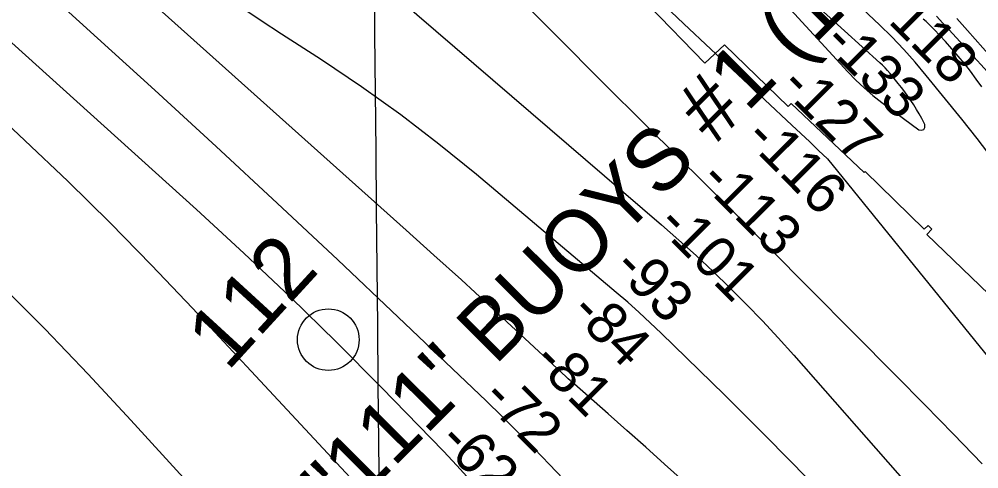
# Model space of a CAD drawing. Extents: x 3598634 to 3636690, y 517270 to 542944.
# Drawn here: x 3628569 to 3630127, y 532537 to 533267 of the extents above; entities that cross this region are included whole.
import ezdxf

# ---------------------------------------------------------------- set-up
doc = ezdxf.new("R2010")
doc.units = 0
for name, color, linetype in [('V-CHAN-NAID', 7, 'Continuous'), ('V-GRID-MAJR', 7, 'Continuous'), ('V-RIVR-IDEN', 7, 'Continuous'), ('V-RIVR-MILE', 7, 'Continuous'), ('V-RIVR-RANG', 7, 'Continuous'), ('V-RRAP-RVMT', 7, 'Continuous'), ('V-TOPO-DPTH', 7, 'Continuous'), ('V-TOPO-MAJR', 7, 'Continuous'), ('V-TOPO-MINR', 7, 'Continuous')]:
    doc.layers.add(name, color=color, linetype=linetype)

msp = doc.modelspace()

# ---------------------------------------------------------------- linework, layer by layer
at = {"layer": 'V-GRID-MAJR'}
msp.add_spline([(3629245.7830000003, 522922.64900000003), (3629187.62, 528981.4230000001), (3629129.438, 535042.13), (3629071.256, 541102.851), (3629071.238, 541104.769)], degree=3, dxfattribs=at)
at = {"layer": 'V-RIVR-MILE'}
msp.add_circle((3629071.0798192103, 532746.830480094), 49.99990000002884, dxfattribs=at)
at = {"layer": 'V-RRAP-RVMT'}
for p, q in [((3629591.0030000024, 533289.924), (3629682.152000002, 533195.8630000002)), ((3629682.152000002, 533195.8630000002), (3629714.2140000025, 533225.5560000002)), ((3629714.2140000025, 533225.5560000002), (3629817.4950000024, 533125.5000000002)), ((3629817.4950000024, 533125.5000000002), (3629822.3640000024, 533130.277)), ((3629822.3640000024, 533130.277), (3629940.8790000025, 533018.319)), ((3629940.8790000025, 533018.319), (3629942.6150000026, 533019.9980000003)), ((3629942.6150000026, 533019.9980000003), (3630038.5680000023, 532926.5580000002)), ((3630038.5680000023, 532926.5580000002), (3630044.7140000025, 532932.319)), ((3630050.928216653, 532926.1917863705), (3630042.840000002, 532917.8200000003)), ((3630044.7140000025, 532932.319), (3630050.928216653, 532926.1917863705)), ((3630042.840000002, 532917.8200000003), (3630143.534000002, 532820.5640000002))]:
    msp.add_line(p, q, dxfattribs=at)
at = {"layer": 'V-TOPO-DPTH'}
msp.add_lwpolyline([(3628539.116756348, 532836.7056534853), (3628610.9118575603, 532764.495180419), (3628681.2677829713, 532690.8817798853), (3628750.664257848, 532616.333094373), (3629018.4991763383, 532322.8576840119)], dxfattribs=at)
msp.add_lwpolyline([(3628539.116756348, 532836.7056534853), (3628610.9118575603, 532764.495180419), (3628681.2677829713, 532690.8817798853), (3628750.664257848, 532616.333094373), (3629018.4991763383, 532322.8576840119)], dxfattribs=at)
at = {"layer": 'V-TOPO-MAJR'}
for points in [[(3629064.5185727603, 533404.6331513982), (3629611.8210991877, 532933.4621163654), (3629640.1976250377, 532908.5452514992), (3629668.2408092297, 532883.2657988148), (3629695.783980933, 532857.4424644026), (3629722.993810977, 532831.2565421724), (3629749.6491249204, 532804.5104766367), (3629775.8991825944, 532777.3808992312), (3629801.541355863, 532749.6760540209), (3629826.7782728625, 532721.5876969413), (3630163.2753791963, 532338.6136792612)], [(3630140.8541935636, 533181.7934820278), (3630113.687495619, 533212.1983301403), (3630079.136982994, 533249.96812885), (3630068.7376716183, 533261.0365325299), (3630058.147641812, 533271.9142467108)], [(3628449.5606228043, 533191.3665915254), (3628578.751449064, 533070.5070498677), (3628648.335733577, 533004.0450485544), (3628716.979391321, 532936.6447118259), (3628784.2121089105, 532867.8368719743), (3628850.504199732, 532798.0906967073), (3629187.043287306, 532436.5894840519)]]:
    msp.add_lwpolyline(points, dxfattribs=at)
at = {"layer": 'V-TOPO-MINR'}
for points in [[(3630148.6488846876, 533041.4609439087), (3630124.2033973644, 533073.3068621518), (3630099.289318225, 533104.8011640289), (3630041.8124429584, 533175.8462866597), (3630023.7454922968, 533197.2765134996), (3630005.124866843, 533218.1934079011), (3629985.673729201, 533238.3403036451), (3629965.668916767, 533257.973866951), (3629324.8444629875, 533861.9416742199)], [(3630137.231785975, 532038.8173767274), (3630059.5650404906, 532139.8499037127), (3630051.369131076, 532149.9285935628), (3630042.826423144, 532159.6865220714), (3630033.7635174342, 532168.9633085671), (3630024.353813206, 532177.9193337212), (3629647.352207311, 532517.5849337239), (3629616.937789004, 532544.8862040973), (3629586.4568038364, 532572.1126743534), (3629555.8759683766, 532599.226944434), (3629525.228566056, 532626.2664143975), (3629470.532602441, 532674.3449074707), (3629467.1958121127, 532677.3029174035), (3629463.875761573, 532680.2794421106), (3629460.580820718, 532683.2837389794), (3629457.302619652, 532686.3065506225), (3629375.633272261, 532762.2503133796), (3629331.4191737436, 532803.1342202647), (3629287.0533787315, 532843.851906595), (3629242.4600389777, 532884.3202620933), (3629197.7150027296, 532924.6223970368), (3628636.686334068, 533427.1034857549)], [(3628574.226303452, 533347.9895165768), (3628789.54094217, 533151.8123833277), (3628889.053470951, 533060.5132044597), (3628988.14157594, 532968.7588444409), (3629086.5930452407, 532876.3217126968), (3629184.6200907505, 532783.4293998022), (3629327.263156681, 532647.3192371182), (3629353.464124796, 532621.9546185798), (3629379.4169573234, 532596.3421683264), (3629404.9975864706, 532570.3579705), (3629430.330080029, 532544.1259409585), (3629606.2794527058, 532359.2785131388)], [(3629759.7678561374, 533350.8923956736), (3629914.216927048, 533181.8755392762), (3629927.2053008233, 533168.4642583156), (3629940.675444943, 533155.5870632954), (3629954.868244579, 533143.5109971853), (3629969.542814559, 533131.969017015), (3630029.4429117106, 533087.6044999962), (3630034.2443993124, 533086.9512597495), (3630037.7198787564, 533087.8683918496), (3630039.206345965, 533091.1410824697), (3630039.366805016, 533095.9841454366), (3630034.391396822, 533105.7996656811), (3630030.348388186, 533113.3965601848), (3630026.109083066, 533120.8769862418)], [(3629575.7443597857, 533328.9240260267), (3629648.097146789, 533259.8093075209), (3629823.2855019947, 533095.4354507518), (3629837.9016155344, 533081.68860861), (3629852.4956861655, 533067.9184606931), (3629867.056692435, 533054.1133541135), (3629881.5956557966, 533040.2849417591), (3630226.833703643, 532614.738677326)], [(3629370.046437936, 533312.100211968), (3629442.3463141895, 533238.929836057), (3629515.036512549, 533166.147207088), (3629587.986925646, 533093.6230760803), (3629682.846651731, 532999.82073647), (3629708.52382578, 532974.353067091), (3629734.149600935, 532948.8339394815), (3629759.6982777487, 532923.2376245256), (3629785.1955556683, 532897.5898513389), (3629992.2709596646, 532688.6628783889), (3630039.2576677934, 532641.0170916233), (3630086.083771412, 532593.2147693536), (3630132.6689682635, 532545.1776438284)], [(3630026.109083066, 533120.8769862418), (3630021.575333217, 533128.1827096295), (3630016.8452868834, 533135.3719645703), (3630011.8805518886, 533142.4083024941), (3630006.800087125, 533149.3577755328), (3630001.5460277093, 533156.1769512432), (3629996.176238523, 533162.9092620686), (3629982.936549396, 533179.0856420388), (3629979.0110022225, 533183.6733319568), (3629974.957854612, 533188.1400444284), (3629970.7133063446, 533192.42529073), (3629966.3411576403, 533196.5895595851), (3629851.839220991, 533300.9658194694)], [(3630133.328913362, 532212.9269606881), (3630123.8854257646, 532224.5196970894), (3630114.2827013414, 532235.976084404), (3630104.441121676, 532247.2279480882), (3630094.4403051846, 532258.343462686), (3629982.286968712, 532380.3905538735), (3629916.5131082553, 532450.8224660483), (3629849.998266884, 532520.5359354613), (3629782.3719541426, 532589.1717407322), (3629714.004660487, 532657.0891032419), (3629611.4987403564, 532757.2970021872), (3629593.6452690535, 532774.3696972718), (3629575.547978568, 532791.17394224), (3629557.084959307, 532807.575512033), (3629538.378120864, 532823.7086317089), (3629311.4443636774, 533015.1022464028), (3629250.6885498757, 533064.3859513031), (3629188.7479647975, 533112.0681850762), (3629125.0302228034, 533157.3482121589), (3629060.127709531, 533201.0267681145), (3628995.0228706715, 533243.0551986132), (3628961.9178658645, 533264.7168234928), (3628928.995033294, 533286.6482945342)], [(3628512.465809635, 533269.0901897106), (3628857.237767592, 532958.0507994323), (3628933.881830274, 532887.5567328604), (3629009.600387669, 532816.1006569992), (3629083.9306871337, 532743.2015672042), (3629157.3354813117, 532669.3404681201), (3629258.0797106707, 532566.0008706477), (3629279.9547037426, 532542.6901280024), (3629301.214479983, 532518.851402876)], [(3630132.034250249, 533157.3466040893), (3630122.7466418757, 533170.057042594), (3630113.3468572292, 533182.6866412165), (3630103.670277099, 533195.0934517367), (3630093.7374636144, 533207.2845938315), (3630083.4203000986, 533219.1522332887), (3630072.8469032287, 533230.8042043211), (3630054.550039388, 533250.3311848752), (3630050.284796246, 533254.7605818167), (3630045.9415988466, 533259.1099843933), (3630041.4814700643, 533263.339395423), (3630036.943387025, 533267.488812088)], [(3630091.1837227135, 533268.5040258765), (3630108.826237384, 533248.9481962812), (3630158.5726472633, 533192.3600275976)], [(3628539.116756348, 532836.7056534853), (3628610.9118575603, 532764.495180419), (3628681.2677829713, 532690.8817798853), (3628750.664257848, 532616.333094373), (3629018.4991763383, 532322.8576840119)]]:
    msp.add_lwpolyline(points, dxfattribs=at)

# ---------------------------------------------------------------- texts
at = {"layer": 'V-CHAN-NAID'}
for s, height, rotation, p in [('EAST JEFFERSON DISCHARGE ', 100.000002, 51.43515805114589, (3627817.70199417, 532781.2963575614)), ('MILE "111" BUOYS #1 (111.9)', 100.00000199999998, 45.15485308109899, (3628845.0704993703, 532204.5266787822))]:
    msp.add_text(s, height=height, rotation=rotation, dxfattribs=at).set_placement(p)
at = {"layer": 'V-RIVR-IDEN'}
msp.add_text('112', height=99.9998019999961, rotation=47.5029051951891, dxfattribs=at).set_placement((3628907.591331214, 532694.075782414))
at = {"layer": 'V-RIVR-RANG'}
for s, p in [('-118', (3629957.084431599, 533283.6638571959)), ('-133', (3629871.984789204, 533227.3632923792)), ('-127', (3629801.7953493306, 533156.1306905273)), ('-116', (3629744.6542116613, 533071.8325562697)), ('-113', (3629671.4825312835, 533003.5863618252)), ('-101', (3629602.226041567, 532931.4205076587)), ('-93', (3629530.731871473, 532861.4944590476)), ('-84', (3629461.474381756, 532789.3286048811)), ('-81', (3629400.232663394, 532709.1357808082)), ('-72', (3629317.927871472, 532650.0354590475)), ('-62', (3629247.366651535, 532579.1761581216))]:
    msp.add_text(s, height=67.00000000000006, rotation=314.96000000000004, dxfattribs=at).set_placement(p)

doc.saveas('drawing.dxf')
